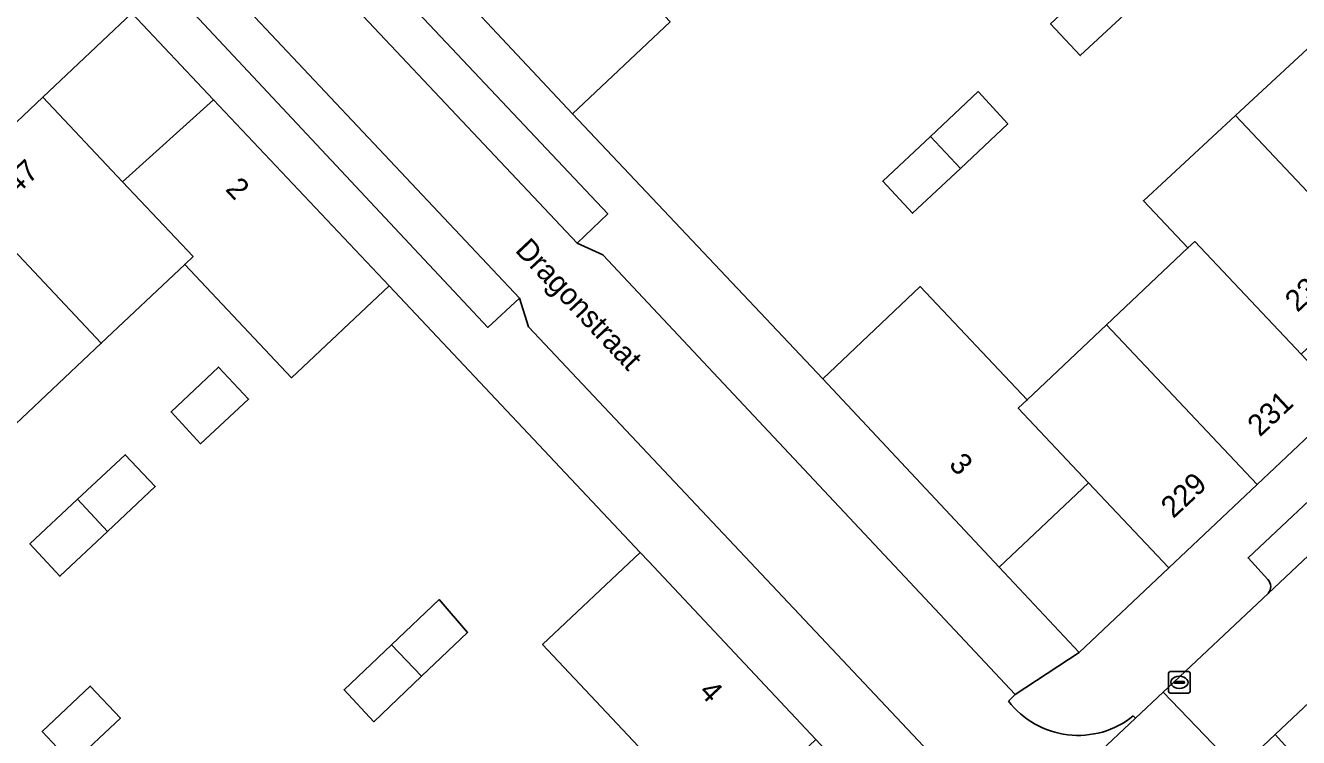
# Model space of a CAD drawing. Extents: x 162542 to 163147, y 380779 to 381521.
# Drawn here: x 162698.3 to 162757.5, y 381319.9 to 381353 of the extents above; entities that cross this region are included whole.
import ezdxf

# ---------------------------------------------------------------- set-up
doc = ezdxf.new("R2010")
doc.units = 0
for name, color, linetype in [('IMGEO_Erf', 7, 'Continuous'), ('IMGEO_Groenvoorziening', 7, 'Continuous'), ('IMGEO_Kolk', 7, 'Continuous'), ('IMGEO_Openbare_ruimte_label', 7, 'Continuous'), ('IMGEO_Pand', 7, 'Continuous'), ('IMGEO_Pand_nummerreeks', 7, 'Continuous'), ('IMGEO_Parkeervlak_open', 7, 'Continuous'), ('IMGEO_Rijbaan_lokaal_open', 7, 'Continuous'), ('IMGEO_Voetpad_open', 7, 'Continuous')]:
    doc.layers.add(name, color=color, linetype=linetype)

msp = doc.modelspace()

# ---------------------------------------------------------------- linework, layer by layer
at = {"layer": 'IMGEO_Erf'}
for points in [[(162761.288, 381390.056), (162754.409, 381397.415), (162751.706, 381394.847), (162758.587, 381387.505), (162754.367, 381383.526), (162750.147, 381379.546), (162745.928, 381375.567), (162741.708, 381371.587), (162737.488, 381367.608), (162735.426, 381369.782), (162731.401, 381366.002), (162727.375, 381362.223), (162723.35, 381358.443), (162728.293, 381353.181), (162723.752, 381348.915), (162735.4, 381336.591), (162739.932, 381340.874), (162744.908, 381335.608), (162748.603, 381339.1), (162752.384, 381342.673), (162750.313, 381344.865), (162754.601, 381348.833), (162758.566, 381352.503)], [(162698.377, 381282.131), (162703.502, 381286.958), (162703.283, 381287.191), (162706.202, 381289.941), (162706.422, 381289.708), (162711.441, 381294.435), (162711.568, 381294.555), (162712.442, 381295.378), (162709.141, 381298.891), (162705.546, 381302.727), (162709.506, 381306.422), (162713.465, 381310.117), (162717.425, 381313.812), (162719.949, 381316.168), (162722.007, 381313.976), (162723.58, 381315.452), (162727.317, 381318.959), (162722.362, 381324.237), (162726.912, 381328.508), (162715.225, 381340.909), (162710.686, 381336.634), (162705.722, 381341.904), (162701.836, 381338.243), (162697.562, 381334.216)]]:
    msp.add_lwpolyline(points, dxfattribs=at)
for points in [[(162749.634, 381353.711), (162747.375, 381351.621), (162745.995, 381353.102), (162748.247, 381355.2)], [(162699.118, 381349.685), (162702.829, 381345.749), (162707.059, 381349.563), (162703.259, 381353.59)], [(162742.623, 381349.943), (162744.004, 381348.448), (162741.8, 381346.374), (162739.58, 381344.285), (162738.187, 381345.773), (162740.405, 381347.858)], [(162706.454, 381333.57), (162705.081, 381335.05), (162707.293, 381337.134), (162708.692, 381335.649)], [(162698.513, 381328.912), (162700.73, 381330.984), (162702.95, 381333.059), (162704.349, 381331.582), (162702.129, 381329.495), (162699.909, 381327.408)], [(162751.494, 381327.794), (162747.758, 381331.755), (162743.603, 381327.832), (162747.321, 381323.862)], [(162715.34, 381324.225), (162717.547, 381326.319), (162718.87, 381324.798), (162716.734, 381322.756), (162714.518, 381320.638), (162713.133, 381322.131)], [(162700.489, 381318.701), (162699.087, 381320.187), (162701.324, 381322.3), (162702.73, 381320.806)]]:
    msp.add_lwpolyline(points, close=True, dxfattribs=at)
at = {"layer": 'IMGEO_Groenvoorziening'}
for points in [[(162710.339, 381360.219), (162708.911, 381358.877), (162723.97, 381342.903), (162725.399, 381344.253)], [(162706.216, 381356.348), (162704.795, 381355.04), (162719.818, 381338.981), (162721.298, 381340.334)], [(162782.533, 381336.598), (162778.553, 381340.869), (162756.449, 381320.051), (162760.377, 381315.688)], [(162756.449, 381320.051), (162754.709, 381318.412), (162753.512, 381317.285), (162757.548, 381313.018), (162760.377, 381315.688)]]:
    msp.add_lwpolyline(points, close=True, dxfattribs=at)
at = {"layer": 'IMGEO_Kolk'}
for p, q in [((162751.487, 381322.048), (162751.487, 381322.9)), ((162751.562, 381322.974), (162752.414, 381322.974)), ((162751.789, 381322.517), (162752.187, 381322.517)), ((162751.975, 381322.754), (162752, 381322.754)), ((162752.488, 381322.9), (162752.488, 381322.048)), ((162752.414, 381321.974), (162751.562, 381321.974)), ((162751.746, 381322.468), (162751.746, 381322.48)), ((162752.184, 381322.431), (162751.786, 381322.431)), ((162751.998, 381322.194), (162751.973, 381322.194)), ((162752.23, 381322.48), (162752.23, 381322.468))]:
    msp.add_line(p, q, dxfattribs=at)
for points in [[(162751.487, 381322.048), (162751.487, 381322.9)], [(162751.562, 381322.974), (162752.414, 381322.974)], [(162752.488, 381322.9), (162752.488, 381322.048)], [(162752.414, 381321.974), (162751.562, 381321.974)]]:
    msp.add_lwpolyline(points, dxfattribs=at)
for centre, radius, start, end in [((162751.564, 381322.898), 0.0765, 91.55205, 178.44795), ((162751.564, 381322.898), 0.0765, 91.55205, 178.44795), ((162751.786, 381322.477), 0.0403, 85.87752, 175.75265), ((162752.191, 381322.479), 0.0386, 1.73085, 96.63898), ((162752.412, 381322.898), 0.0765, 1.55205, 88.44795), ((162752.412, 381322.898), 0.0765, 1.55205, 88.44795), ((162751.564, 381322.05), 0.0765, 181.55205, 268.44795), ((162751.564, 381322.05), 0.0765, 181.55205, 268.44795), ((162751.783, 381322.467), 0.0366, 178.93798, 274.71019), ((162752.187, 381322.474), 0.043, 264.86636, 352.45326), ((162752.412, 381322.05), 0.0765, 271.55205, 358.44795), ((162752.412, 381322.05), 0.0765, 271.55205, 358.44795)]:
    msp.add_arc(centre, radius, start, end, dxfattribs=at)
for centre, major_axis, ratio, start_param, end_param in [((162751.974, 381322.474), (-0.387, 0.002), 0.722429, 4.712389, 7.853982), ((162751.999, 381322.474), (-0.39, 0.002), 0.717154, 1.570796, 4.712389)]:
    msp.add_ellipse(centre, major_axis=major_axis, ratio=ratio, start_param=start_param, end_param=end_param, dxfattribs=at)
at = {"layer": 'IMGEO_Pand'}
for points in [[(162723.35, 381358.443), (162720.062, 381361.943), (162719.683, 381361.584), (162715.551, 381357.668), (162723.752, 381348.915), (162728.293, 381353.181)], [(162749.634, 381353.711), (162748.247, 381355.2), (162745.995, 381353.102), (162747.375, 381351.621)], [(162758.566, 381352.503), (162754.601, 381348.833), (162761.576, 381341.443), (162765.505, 381345.152)], [(162742.623, 381349.943), (162740.405, 381347.858), (162741.8, 381346.374), (162744.004, 381348.448)], [(162702.829, 381345.749), (162699.118, 381349.685), (162694.846, 381345.657), (162701.836, 381338.243), (162705.722, 381341.904), (162706.11, 381342.269)], [(162707.059, 381349.563), (162702.829, 381345.749), (162706.11, 381342.269), (162705.722, 381341.904), (162710.686, 381336.634), (162715.225, 381340.909)], [(162754.601, 381348.833), (162750.313, 381344.865), (162752.384, 381342.673), (162752.7, 381342.971), (162757.647, 381337.735), (162761.576, 381341.443)], [(162741.8, 381346.374), (162740.405, 381347.858), (162738.187, 381345.773), (162739.58, 381344.285)], [(162694.846, 381345.657), (162690.573, 381341.63), (162697.562, 381334.216), (162701.836, 381338.243)], [(162757.647, 381337.735), (162752.7, 381342.971), (162752.384, 381342.673), (162748.603, 381339.1), (162755.606, 381331.669), (162759.718, 381335.543)], [(162744.493, 381335.216), (162744.908, 381335.608), (162739.932, 381340.874), (162735.4, 381336.591), (162743.603, 381327.832), (162747.758, 381331.755)], [(162748.603, 381339.1), (162744.908, 381335.608), (162744.493, 381335.216), (162747.758, 381331.755), (162751.494, 381327.794), (162755.606, 381331.669)], [(162708.692, 381335.649), (162707.293, 381337.134), (162705.081, 381335.05), (162706.454, 381333.57)], [(162704.349, 381331.582), (162702.95, 381333.059), (162700.73, 381330.984), (162702.129, 381329.495)], [(162702.129, 381329.495), (162700.73, 381330.984), (162698.513, 381328.912), (162699.909, 381327.408)], [(162726.912, 381328.508), (162722.362, 381324.237), (162727.317, 381318.959), (162730.55, 381315.515), (162730.93, 381315.875), (162735.077, 381319.809), (162727.293, 381328.102)], [(162717.547, 381326.319), (162715.34, 381324.225), (162716.734, 381322.756), (162718.87, 381324.798)], [(162716.734, 381322.756), (162715.34, 381324.225), (162713.133, 381322.131), (162714.518, 381320.638)], [(162702.73, 381320.806), (162701.324, 381322.3), (162699.087, 381320.187), (162700.489, 381318.701)]]:
    msp.add_lwpolyline(points, close=True, dxfattribs=at)
at = {"layer": 'IMGEO_Parkeervlak_open'}
for points in [[(162765.201, 381335.157), (162763.959, 381336.509), (162755.183, 381328.256), (162756.102, 381327.249)], [(162756.116, 381326.609), (162765.201, 381335.157)]]:
    msp.add_lwpolyline(points, dxfattribs=at)
msp.add_arc((162755.78, 381326.922), 0.459, 317.06458, 45.44171, dxfattribs=at)
at = {"layer": 'IMGEO_Rijbaan_lokaal_open'}
for points in [[(162723.97, 381342.903), (162708.911, 381358.877), (162706.216, 381356.348), (162721.298, 381340.334), (162721.708, 381339.002), (162740.839, 381318.705), (162741.048, 381318.894), (162741.576, 381318.337)], [(162744.032, 381321.605), (162744.353, 381321.909), (162725.171, 381342.353), (162723.97, 381342.903)], [(162765.201, 381335.157), (162756.116, 381326.609), (162751.24, 381322.024), (162754.709, 381318.412), (162756.449, 381320.051), (162778.553, 381340.869)], [(162742.022, 381313.715), (162742.208, 381313.526), (162749.942, 381320.814), (162749.844, 381320.91)]]:
    msp.add_lwpolyline(points, dxfattribs=at)
msp.add_lwpolyline([(162753.512, 381317.285), (162754.709, 381318.412), (162751.24, 381322.024), (162749.942, 381320.814), (162742.208, 381313.526), (162740.944, 381312.277), (162744.368, 381308.675), (162745.013, 381309.282)], close=True, dxfattribs=at)
msp.add_arc((162747.277, 381324.096), 4.091, 217.50534, 308.85654, dxfattribs=at)
at = {"layer": 'IMGEO_Voetpad_open'}
for points in [[(162829.533, 381401.192), (162825.556, 381397.56), (162821.359, 381393.597), (162817.247, 381389.715), (162813.135, 381385.832), (162793.438, 381367.289), (162792.446, 381366.355), (162787.868, 381362.045), (162784.859, 381359.212), (162780.415, 381355.028), (162779.387, 381354.06), (162759.718, 381335.543), (162755.606, 381331.669), (162751.494, 381327.794), (162747.321, 381323.862), (162744.353, 381321.909), (162744.032, 381321.605)], [(162756.102, 381327.249), (162755.183, 381328.256), (162763.959, 381336.509), (162765.361, 381337.827), (162769.757, 381341.962), (162771.193, 381343.312), (162779.842, 381351.446), (162781.279, 381352.797), (162785.742, 381356.994), (162790.142, 381361.133), (162798.889, 381369.357), (162800.326, 381370.708), (162811.975, 381381.662), (162813.435, 381383.034), (162821.873, 381390.968), (162823.26, 381392.272), (162824.166, 381391.276)], [(162686.301, 381337.602), (162690.573, 381341.63), (162694.846, 381345.657), (162699.118, 381349.685), (162703.259, 381353.59), (162704.795, 381355.04), (162706.216, 381356.348), (162705.339, 381357.272)], [(162721.298, 381340.334), (162719.818, 381338.981), (162704.795, 381355.04), (162703.259, 381353.59), (162707.059, 381349.563), (162715.225, 381340.909), (162726.912, 381328.508), (162727.293, 381328.102), (162735.077, 381319.809), (162738.785, 381315.859), (162739.287, 381313.354), (162737.527, 381311.693), (162738.499, 381310.658)], [(162741.576, 381318.337), (162741.048, 381318.894), (162740.839, 381318.705), (162721.708, 381339.002), (162721.298, 381340.334)], [(162749.844, 381320.91), (162749.942, 381320.814), (162751.24, 381322.024), (162756.116, 381326.609)]]:
    msp.add_lwpolyline(points, dxfattribs=at)
msp.add_lwpolyline([(162723.752, 381348.915), (162715.551, 381357.668), (162711.833, 381361.636), (162710.339, 381360.219), (162725.399, 381344.253), (162723.97, 381342.903), (162725.171, 381342.353), (162744.353, 381321.909), (162747.321, 381323.862), (162743.603, 381327.832), (162735.4, 381336.591)], close=True, dxfattribs=at)
for centre, radius, start, end in [((162755.78, 381326.922), 0.459, 317.06458, 45.44171), ((162747.277, 381324.096), 4.091, 217.50534, 308.85654)]:
    msp.add_arc(centre, radius, start, end, dxfattribs=at)

# ---------------------------------------------------------------- texts
at = {"layer": 'IMGEO_Openbare_ruimte_label'}
msp.add_text('Dragonstraat', height=1, rotation=313.33796, dxfattribs=at).set_placement((162721.044, 381342.536))
at = {"layer": 'IMGEO_Pand_nummerreeks'}
for s, rotation, p in [('47', 43.11507, (162697.916, 381345.12)), ('2', 313.13778, (162707.57, 381345.38)), ('233', 43.14945, (162757.478, 381339.645)), ('231', 43.09789, (162755.732, 381333.855)), ('3', 312.92579, (162741.224, 381332.569)), ('229', 43.09789, (162751.705, 381330.061)), ('4', 312.98881, (162729.594, 381321.999))]:
    msp.add_text(s, height=1, rotation=rotation, dxfattribs=at).set_placement(p)

doc.saveas('drawing.dxf')
